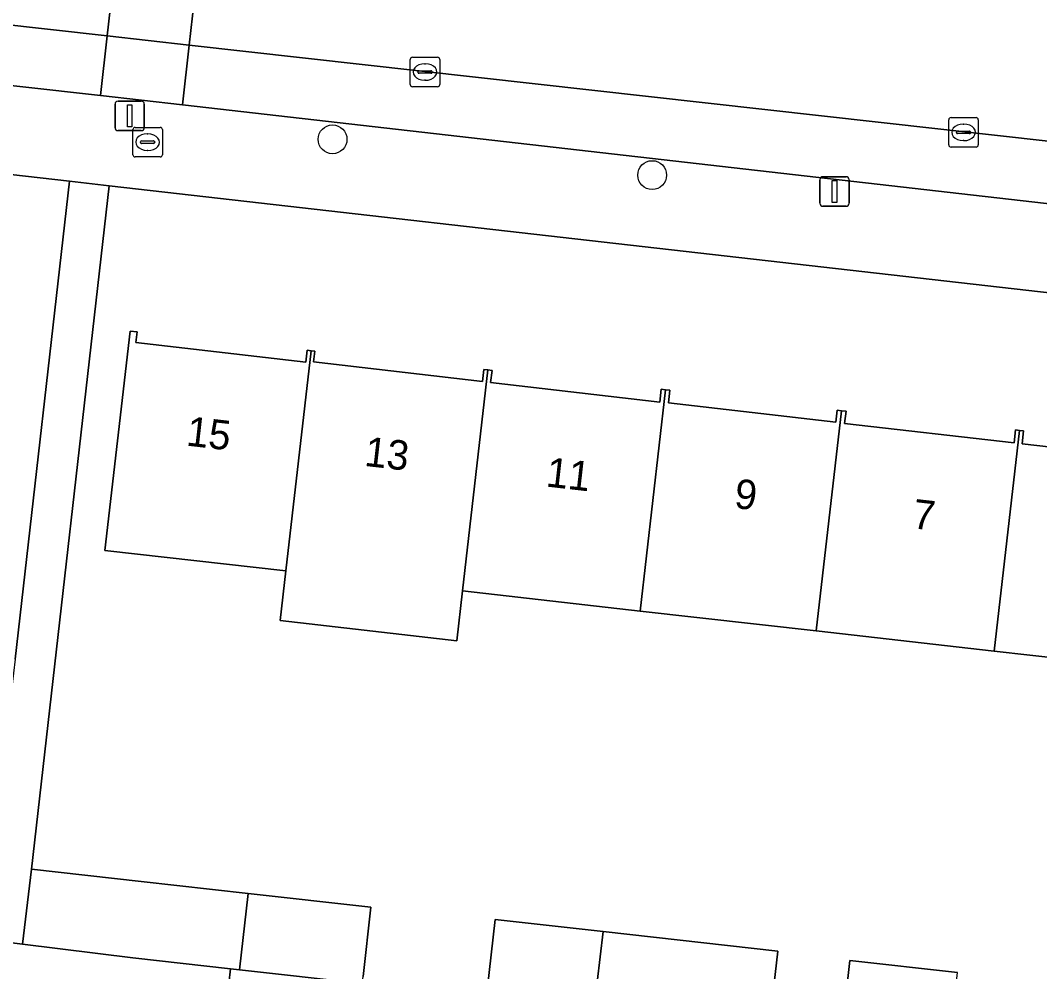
# Model space of a CAD drawing. Extents: x 161928 to 163071, y 386474 to 387428.
# Drawn here: x 162121.59 to 162156.16, y 386612.39 to 386644.64 of the extents above; entities that cross this region are included whole.
import ezdxf

# ---------------------------------------------------------------- set-up
doc = ezdxf.new("R2010")
doc.units = 0
for name, color, linetype in [('IMGEO_Boom', 7, 'Continuous'), ('IMGEO_Brandkraan', 7, 'Continuous'), ('IMGEO_Erf', 7, 'Continuous'), ('IMGEO_Kolk', 7, 'Continuous'), ('IMGEO_Lichtmast', 7, 'Continuous'), ('IMGEO_Pand', 7, 'Continuous'), ('IMGEO_Pand_nummerreeks', 7, 'Continuous'), ('IMGEO_Parkeervlak_open', 7, 'Continuous'), ('IMGEO_Rijbaan_lokaal_open', 7, 'Continuous'), ('IMGEO_Voetpad_open', 7, 'Continuous')]:
    doc.layers.add(name, color=color, linetype=linetype)

msp = doc.modelspace()

# ---------------------------------------------------------------- linework, layer by layer
at = {"layer": 'IMGEO_Boom'}
for centre in [(162132.179, 386640.606), (162143.018, 386639.393)]:
    msp.add_circle(centre, 0.489, dxfattribs=at)
at = {"layer": 'IMGEO_Brandkraan'}
for p, q in [((162125.406, 386640.084), (162125.406, 386640.936)), ((162125.481, 386641.01), (162126.333, 386641.01)), ((162126.407, 386640.936), (162126.407, 386640.084)), ((162125.894, 386640.79), (162125.919, 386640.79)), ((162125.665, 386640.504), (162125.665, 386640.516)), ((162126.103, 386640.467), (162125.705, 386640.467)), ((162125.708, 386640.553), (162126.106, 386640.553)), ((162125.917, 386640.23), (162125.892, 386640.23)), ((162126.149, 386640.516), (162126.149, 386640.504)), ((162126.333, 386640.01), (162125.481, 386640.01))]:
    msp.add_line(p, q, dxfattribs=at)
for points in [[(162125.406, 386640.084), (162125.406, 386640.936)], [(162125.481, 386641.01), (162126.333, 386641.01)], [(162126.407, 386640.936), (162126.407, 386640.084)], [(162126.333, 386640.01), (162125.481, 386640.01)]]:
    msp.add_lwpolyline(points, dxfattribs=at)
for centre, radius, start, end in [((162125.483, 386640.934), 0.0765, 91.552, 178.448), ((162125.483, 386640.934), 0.0765, 91.552, 178.448), ((162126.331, 386640.934), 0.0765, 1.552, 88.448), ((162126.331, 386640.934), 0.0765, 1.552, 88.448), ((162125.705, 386640.513), 0.0403, 85.8775, 175.7526), ((162125.702, 386640.503), 0.0366, 178.938, 274.7102), ((162126.106, 386640.51), 0.043, 264.8664, 352.4533), ((162126.11, 386640.515), 0.0386, 1.7309, 96.639), ((162125.483, 386640.086), 0.0765, 181.552, 268.448), ((162125.483, 386640.086), 0.0765, 181.552, 268.448), ((162126.331, 386640.086), 0.0765, 271.552, 358.448), ((162126.331, 386640.086), 0.0765, 271.552, 358.448)]:
    msp.add_arc(centre, radius, start, end, dxfattribs=at)
for centre, major_axis, ratio, start_param, end_param in [((162125.893, 386640.51), (-0.387, 0.002), 0.722429, 4.712389, 7.853982), ((162125.918, 386640.51), (-0.39, 0.002), 0.717154, 1.570796, 4.712389)]:
    msp.add_ellipse(centre, major_axis=major_axis, ratio=ratio, start_param=start_param, end_param=end_param, dxfattribs=at)
at = {"layer": 'IMGEO_Erf'}
for points in [[(162121.412, 386622.981), (162123.254, 386639.182), (162083.251, 386643.731), (162074.703, 386644.498), (162073.549, 386644.602)], [(162174.012, 386633.555), (162174.002, 386633.43), (162168.309, 386634.058), (162124.601, 386639.029), (162121.966, 386615.861), (162125.693, 386615.447), (162129.321, 386615.04), (162133.478, 386614.574), (162133.214, 386612.225)], [(162160.662, 386622.573), (162154.617, 386623.256), (162148.583, 386623.937), (162142.608, 386624.613), (162136.586, 386625.293), (162136.392, 386623.605), (162130.4, 386624.294), (162130.593, 386625.97), (162124.455, 386626.664), (162125.313, 386634.104), (162125.554, 386634.076), (162125.513, 386633.718), (162131.278, 386633.053), (162131.324, 386633.454), (162131.452, 386633.44), (162131.58, 386633.425), (162131.538, 386633.058), (162137.259, 386632.398), (162137.305, 386632.804), (162137.448, 386632.788), (162137.588, 386632.772), (162137.54, 386632.356), (162143.273, 386631.695), (162143.323, 386632.135), (162143.472, 386632.118), (162143.62, 386632.101), (162143.57, 386631.672), (162149.245, 386631.018), (162149.292, 386631.419), (162149.442, 386631.402), (162149.593, 386631.384), (162149.546, 386630.973), (162155.29, 386630.311), (162155.341, 386630.755), (162155.478, 386630.739), (162155.614, 386630.724), (162155.563, 386630.286), (162161.329, 386629.621)], [(162137.427, 386611.752), (162137.696, 386614.152), (162141.354, 386613.742), (162147.275, 386613.078), (162146.987, 386610.509)], [(162149.437, 386610.244), (162149.72, 386612.766), (162153.377, 386612.355)]]:
    msp.add_lwpolyline(points, dxfattribs=at)
at = {"layer": 'IMGEO_Kolk'}
for p, q in [((162134.89, 386643.388), (162135.742, 386643.388)), ((162134.815, 386642.462), (162134.815, 386643.314)), ((162135.303, 386643.168), (162135.328, 386643.168)), ((162135.816, 386643.314), (162135.816, 386642.462)), ((162135.074, 386642.882), (162135.074, 386642.894)), ((162135.512, 386642.845), (162135.114, 386642.845)), ((162135.117, 386642.931), (162135.515, 386642.931)), ((162135.558, 386642.894), (162135.558, 386642.882)), ((162135.742, 386642.388), (162134.89, 386642.388)), ((162135.326, 386642.608), (162135.301, 386642.608)), ((162153.078, 386640.416), (162153.078, 386641.268)), ((162153.153, 386641.342), (162154.005, 386641.342)), ((162154.079, 386641.268), (162154.079, 386640.416)), ((162153.566, 386641.122), (162153.591, 386641.122)), ((162153.337, 386640.836), (162153.337, 386640.848)), ((162153.775, 386640.799), (162153.377, 386640.799)), ((162153.38, 386640.885), (162153.778, 386640.885)), ((162153.589, 386640.562), (162153.564, 386640.562)), ((162153.821, 386640.848), (162153.821, 386640.836)), ((162154.005, 386640.342), (162153.153, 386640.342))]:
    msp.add_line(p, q, dxfattribs=at)
for points in [[(162134.89, 386643.388), (162135.742, 386643.388)], [(162134.815, 386642.462), (162134.815, 386643.314)], [(162135.816, 386643.314), (162135.816, 386642.462)], [(162135.742, 386642.388), (162134.89, 386642.388)], [(162153.078, 386640.416), (162153.078, 386641.268)], [(162153.153, 386641.342), (162154.005, 386641.342)], [(162154.079, 386641.268), (162154.079, 386640.416)], [(162154.005, 386640.342), (162153.153, 386640.342)]]:
    msp.add_lwpolyline(points, dxfattribs=at)
for centre, radius, start, end in [((162134.892, 386643.312), 0.0765, 91.552, 178.448), ((162134.892, 386643.312), 0.0765, 91.552, 178.448), ((162135.74, 386643.312), 0.0765, 1.552, 88.448), ((162135.74, 386643.312), 0.0765, 1.552, 88.448), ((162135.114, 386642.891), 0.0403, 85.8775, 175.7526), ((162135.111, 386642.881), 0.0366, 178.938, 274.7102), ((162135.515, 386642.888), 0.043, 264.8664, 352.4533), ((162135.519, 386642.893), 0.0386, 1.7309, 96.639), ((162134.892, 386642.464), 0.0765, 181.552, 268.448), ((162134.892, 386642.464), 0.0765, 181.552, 268.448), ((162135.74, 386642.464), 0.0765, 271.552, 358.448), ((162135.74, 386642.464), 0.0765, 271.552, 358.448), ((162153.155, 386641.266), 0.0765, 91.552, 178.448), ((162153.155, 386641.266), 0.0765, 91.552, 178.448), ((162154.003, 386641.266), 0.0765, 1.552, 88.448), ((162154.003, 386641.266), 0.0765, 1.552, 88.448), ((162153.377, 386640.845), 0.0403, 85.8775, 175.7526), ((162153.374, 386640.835), 0.0366, 178.938, 274.7102), ((162153.778, 386640.842), 0.043, 264.8664, 352.4533), ((162153.782, 386640.847), 0.0386, 1.7309, 96.639), ((162153.155, 386640.418), 0.0765, 181.552, 268.448), ((162153.155, 386640.418), 0.0765, 181.552, 268.448), ((162154.003, 386640.418), 0.0765, 271.552, 358.448), ((162154.003, 386640.418), 0.0765, 271.552, 358.448)]:
    msp.add_arc(centre, radius, start, end, dxfattribs=at)
for centre, major_axis, ratio, start_param, end_param in [((162135.302, 386642.888), (-0.387, 0.002), 0.722429, 4.712389, 7.853982), ((162135.327, 386642.888), (-0.39, 0.002), 0.717154, 1.570796, 4.712389), ((162153.565, 386640.842), (-0.387, 0.002), 0.722429, 4.712389, 7.853982), ((162153.59, 386640.842), (-0.39, 0.002), 0.717154, 1.570796, 4.712389)]:
    msp.add_ellipse(centre, major_axis=major_axis, ratio=ratio, start_param=start_param, end_param=end_param, dxfattribs=at)
at = {"layer": 'IMGEO_Lichtmast'}
for p, q in [((162124.804, 386641.001), (162124.804, 386641.801)), ((162124.804, 386641.801), (162124.804, 386641.001)), ((162124.904, 386641.901), (162125.694, 386641.901)), ((162125.694, 386641.901), (162124.904, 386641.901)), ((162125.794, 386641.801), (162125.794, 386641.001)), ((162125.794, 386641.001), (162125.794, 386641.801)), ((162125.694, 386640.901), (162124.904, 386640.901)), ((162124.904, 386640.901), (162125.694, 386640.901)), ((162148.706, 386638.437), (162148.706, 386639.237)), ((162148.706, 386639.237), (162148.706, 386638.437)), ((162148.806, 386639.337), (162149.596, 386639.337)), ((162149.596, 386639.337), (162148.806, 386639.337)), ((162149.696, 386639.237), (162149.696, 386638.437)), ((162149.696, 386638.437), (162149.696, 386639.237)), ((162149.596, 386638.337), (162148.806, 386638.337)), ((162148.806, 386638.337), (162149.596, 386638.337))]:
    msp.add_line(p, q, dxfattribs=at)
for points in [[(162125.224, 386641.776), (162125.374, 386641.776), (162125.374, 386641.026), (162125.224, 386641.026), (162125.224, 386641.776)], [(162149.126, 386639.212), (162149.276, 386639.212), (162149.276, 386638.462), (162149.126, 386638.462), (162149.126, 386639.212)]]:
    msp.add_lwpolyline(points, dxfattribs=at)
for centre, start, end in [((162124.904, 386641.801), 90, 180), ((162124.904, 386641.801), 90, 180), ((162125.694, 386641.801), 0, 90), ((162125.694, 386641.801), 360, 90), ((162124.904, 386641.001), 180, 270), ((162124.904, 386641.001), 180, 270), ((162125.694, 386641.001), 270, 0), ((162125.694, 386641.001), 270, 0), ((162148.806, 386639.237), 90, 180), ((162148.806, 386639.237), 90, 180), ((162149.596, 386639.237), 0, 90), ((162149.596, 386639.237), 360, 90), ((162148.806, 386638.437), 180, 270), ((162148.806, 386638.437), 180, 270), ((162149.596, 386638.437), 270, 0), ((162149.596, 386638.437), 270, 0)]:
    msp.add_arc(centre, 0.1, start, end, dxfattribs=at)
at = {"layer": 'IMGEO_Pand'}
for points in [[(162131.452, 386633.44), (162131.324, 386633.454), (162131.278, 386633.053), (162125.513, 386633.718), (162125.554, 386634.076), (162125.313, 386634.104), (162124.455, 386626.664), (162130.593, 386625.97)], [(162130.4, 386624.294), (162136.392, 386623.605), (162136.586, 386625.293), (162137.448, 386632.788), (162137.305, 386632.804), (162137.259, 386632.398), (162131.538, 386633.058), (162131.58, 386633.425), (162131.452, 386633.44), (162130.593, 386625.97)], [(162143.472, 386632.118), (162143.323, 386632.135), (162143.273, 386631.695), (162137.54, 386632.356), (162137.588, 386632.772), (162137.448, 386632.788), (162136.586, 386625.293), (162142.608, 386624.613)], [(162142.608, 386624.613), (162148.583, 386623.937), (162149.442, 386631.402), (162149.292, 386631.419), (162149.245, 386631.018), (162143.57, 386631.672), (162143.62, 386632.101), (162143.472, 386632.118)], [(162155.478, 386630.739), (162155.341, 386630.755), (162155.29, 386630.311), (162149.546, 386630.973), (162149.593, 386631.384), (162149.442, 386631.402), (162148.583, 386623.937), (162154.617, 386623.256)], [(162161.525, 386630.067), (162161.382, 386630.083), (162161.329, 386629.621), (162155.563, 386630.286), (162155.614, 386630.724), (162155.478, 386630.739), (162154.617, 386623.256), (162160.662, 386622.573)], [(162121.966, 386615.861), (162121.662, 386613.315), (162125.402, 386612.855), (162128.717, 386612.483), (162129.021, 386612.449), (162129.321, 386615.04), (162125.693, 386615.447)], [(162133.478, 386614.574), (162129.321, 386615.04), (162129.021, 386612.449), (162133.187, 386611.982), (162133.214, 386612.225)], [(162141.354, 386613.742), (162137.696, 386614.152), (162137.427, 386611.752), (162137.408, 386611.583), (162141.057, 386611.174)], [(162146.987, 386610.509), (162147.275, 386613.078), (162141.354, 386613.742), (162141.057, 386611.174)], [(162153.377, 386612.355), (162149.72, 386612.766), (162149.437, 386610.244), (162153.085, 386609.835)]]:
    msp.add_lwpolyline(points, close=True, dxfattribs=at)
at = {"layer": 'IMGEO_Parkeervlak_open'}
for points in [[(162076.681, 386649.471), (162076.894, 386649.398), (162077.13, 386649.295), (162077.355, 386649.17), (162077.569, 386649.026), (162077.768, 386648.864), (162077.953, 386648.684), (162078.12, 386648.489), (162078.27, 386648.279), (162078.407, 386648.078), (162078.562, 386647.89), (162078.732, 386647.717), (162078.918, 386647.56), (162079.117, 386647.42), (162079.327, 386647.298), (162079.548, 386647.196), (162079.777, 386647.114), (162080.012, 386647.052), (162080.121, 386647.031), (162124.305, 386642.089), (162124.536, 386644.116)], [(162124.536, 386644.116), (162124.305, 386642.089), (162127.088, 386641.777), (162127.319, 386643.804)]]:
    msp.add_lwpolyline(points, close=True, dxfattribs=at)
for points in [[(162127.319, 386643.804), (162127.088, 386641.777), (162169.752, 386636.9), (162170.223, 386636.883)], [(162174.153, 386638.563), (162127.319, 386643.804)]]:
    msp.add_lwpolyline(points, dxfattribs=at)
at = {"layer": 'IMGEO_Rijbaan_lokaal_open'}
for points in [[(162076.671, 386654.518), (162075.74, 386654.622), (162075.194, 386649.565), (162076.681, 386649.471), (162124.536, 386644.116), (162125.103, 386649.091), (162123.548, 386649.266), (162118.37, 386649.846), (162113.796, 386650.359)], [(162124.536, 386644.116), (162127.319, 386643.804), (162127.886, 386648.779), (162125.103, 386649.091)], [(162137.297, 386647.725), (162127.886, 386648.779), (162127.319, 386643.804), (162174.153, 386638.563), (162177.166, 386638.193), (162177.659, 386643.176), (162174.184, 386643.534)]]:
    msp.add_lwpolyline(points, close=True, dxfattribs=at)
at = {"layer": 'IMGEO_Voetpad_open'}
for points in [[(162075.194, 386649.565), (162074.703, 386644.498), (162083.251, 386643.731), (162123.254, 386639.182), (162124.601, 386639.029), (162168.309, 386634.058), (162174.002, 386633.43), (162174.012, 386633.555)], [(162170.223, 386636.883), (162169.752, 386636.9), (162127.088, 386641.777), (162124.305, 386642.089), (162080.121, 386647.031)], [(162123.113, 386562.703), (162128.549, 386610.991), (162128.717, 386612.483), (162125.402, 386612.855), (162121.662, 386613.315), (162120.277, 386613.481), (162119.517, 386613.573), (162119.329, 386612), (162123.51, 386611.519)], [(162133.187, 386611.982), (162129.021, 386612.449), (162128.717, 386612.483), (162128.549, 386610.991)]]:
    msp.add_lwpolyline(points, dxfattribs=at)
msp.add_lwpolyline([(162124.601, 386639.029), (162123.254, 386639.182), (162121.412, 386622.981), (162120.277, 386613.481), (162121.662, 386613.315), (162121.966, 386615.861)], close=True, dxfattribs=at)

# ---------------------------------------------------------------- texts
at = {"layer": 'IMGEO_Pand_nummerreeks'}
for s, p in [('15', (162127.191, 386630.225)), ('13', (162133.233, 386629.537)), ('11', (162139.389, 386628.837)), ('9', (162145.775, 386628.11)), ('7', (162151.817, 386627.422))]:
    msp.add_text(s, height=1, rotation=353.5056, dxfattribs=at).set_placement(p)

doc.saveas('drawing.dxf')
